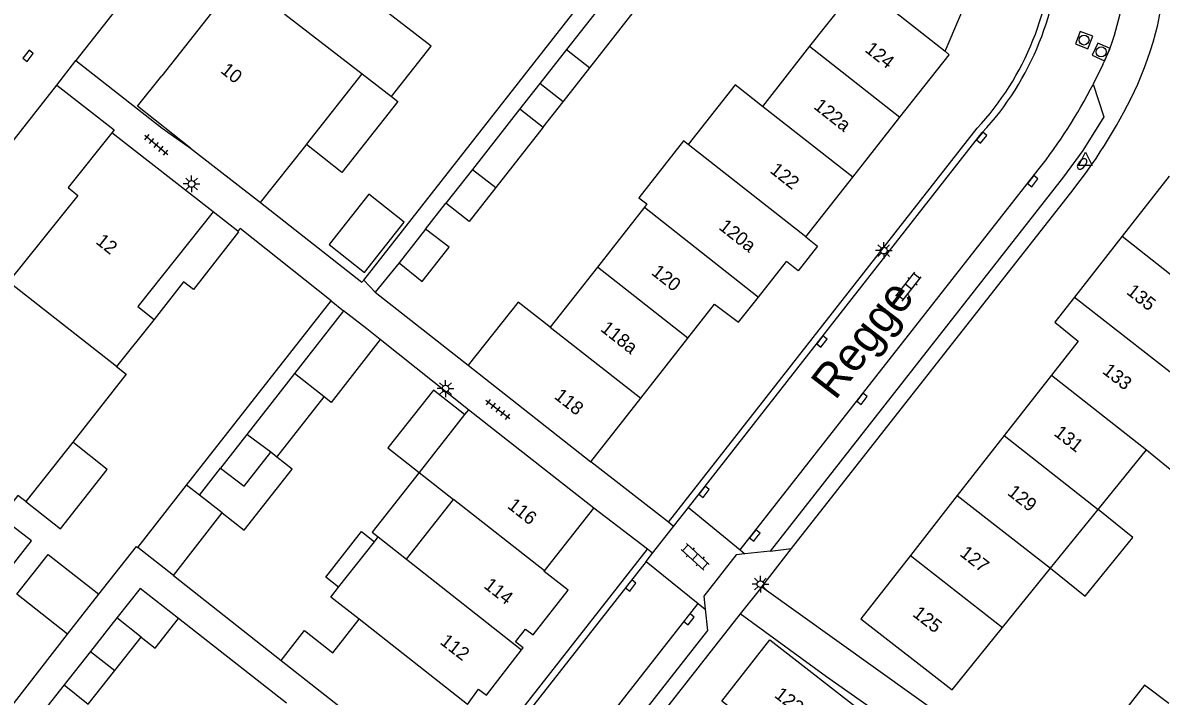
# Model space of a CAD drawing. Extents: x 131000 to 133013, y 393000 to 396501.
# Drawn here: x 131483.9 to 131569, y 395379.5 to 395429.8 of the extents above; entities that cross this region are included whole.
import ezdxf

# ---------------------------------------------------------------- set-up
doc = ezdxf.new("R2010")
doc.units = 0
for name, color, linetype in [('gg-afsc-erfafscheiding', 7, 'Continuous'), ('gg-afsc-muur', 7, 'Continuous'), ('gg-anno-huisnummerreeks BGT', 7, 'Continuous'), ('gg-anno-openbare ruimte label', 7, 'Continuous'), ('gg-bbg-bijgebouw', 7, 'Continuous'), ('gg-bbg-gedigitaliseerde bebouwing', 7, 'Continuous'), ('gg-bbg-gedigitaliseerde bijgebouw', 7, 'Continuous'), ('gg-bbg-hoofdgebouw', 7, 'Continuous'), ('gg-bbg-luifel en loopbrug', 7, 'Continuous'), ('gg-bbg-tussenscheiding', 7, 'Continuous'), ('gg-knt-verharding', 7, 'Continuous'), ('gg-knt-verharding nz', 7, 'Continuous'), ('gt-grn-weggrens', 7, 'Continuous'), ('gt-symb-brandkraan', 7, 'Continuous'), ('gt-symb-klinker verharding', 7, 'Continuous'), ('gt-symb-kolk', 7, 'Continuous'), ('gt-symb-lichtmast', 7, 'Continuous'), ('gt-symb-rioolschacht', 7, 'Continuous'), ('gt-symb-tegel verharding', 7, 'Continuous'), ('gt-symb-waterafsluiter', 7, 'Continuous')]:
    doc.layers.add(name, color=color, linetype=linetype)

# ---------------------------------------------------------------- blocks, each defined once
blk = doc.blocks.new('gt0-BR')
at = {"layer": 'gt-symb-brandkraan'}
for centre, radius, start, end in [((-0.244, 0), 0.206, 107.56694, 252.43307), ((0.599, -2.664), 3, 106.89205, 107.56694), ((0, -0.691), 0.938, 73.10799, 106.89205), ((-0.599, -2.664), 3, 72.43309, 73.10799), ((0.244, 0), 0.206, 287.56695, 72.43309), ((0.599, 2.664), 3, 252.43307, 253.10797), ((0, 0.691), 0.938, 253.10797, 286.89206), ((-0.599, 2.664), 3, 286.89206, 287.56695)]:
    blk.add_arc(centre, radius, start, end, dxfattribs=at)
blk = doc.blocks.new('gt0-WAFSL')
at = {"layer": 'gt-symb-waterafsluiter'}
for p, q in [((-0.5, -0.333), (0, 0.667)), ((0, 0.667), (0.5, -0.333)), ((0.5, -0.333), (-0.5, -0.333))]:
    blk.add_line(p, q, dxfattribs=at)
blk = doc.blocks.new('gt0-KOLK')
at = {"layer": 'gt-symb-kolk'}
blk.add_lwpolyline([(0, 0), (0.375, 0), (0.375, 0.4), (-0.375, 0.4), (-0.375, 0), (0, 0)], dxfattribs=at)
blk = doc.blocks.new('gt0-RS')
at = {"layer": 'gt-symb-rioolschacht'}
blk.add_lwpolyline([(-0.5, -0.5), (0.5, -0.5), (0.5, 0.5), (-0.5, 0.5)], close=True, dxfattribs=at)
blk.add_circle((0, 0), 0.375, dxfattribs=at)
blk = doc.blocks.new('gt0-LMAST')
at = {"layer": 'gt-symb-lichtmast'}
for p, q in [((-0.182, 0.173), (-0.447, 0.438)), ((-0.005, 0.246), (-0.005, 0.621)), ((0.172, 0.173), (0.437, 0.438)), ((-0.255, -0.004), (-0.63, -0.004)), ((-0.182, -0.181), (-0.447, -0.446)), ((-0.005, -0.254), (-0.005, -0.629)), ((0.437, -0.446), (0.172, -0.181)), ((0.245, -0.004), (0.62, -0.004))]:
    blk.add_line(p, q, dxfattribs=at)
blk.add_circle((-0.005, -0.004), 0.25, dxfattribs=at)
blk = doc.blocks.new('gt0-KL1')
at = {"layer": 'gt-symb-klinker verharding'}
for p, q in [((-1.15, 0.3), (1.15, 0.3)), ((-1, -0.3), (-1, 0.3)), ((-0.5, 0.3), (-0.5, 0.45)), ((0, -0.3), (0, 0.3)), ((0.5, 0.3), (0.5, 0.45)), ((1, -0.3), (1, 0.3)), ((-1.15, -0.3), (1.15, -0.3)), ((-0.5, -0.45), (-0.5, -0.3)), ((0.5, -0.45), (0.5, -0.3))]:
    blk.add_line(p, q, dxfattribs=at)
blk = doc.blocks.new('gt0-TEG1')
at = {"layer": 'gt-symb-tegel verharding'}
for p, q in [((-1.125, 0), (1.125, 0)), ((-0.9, -0.25), (-0.9, 0.25)), ((-0.45, -0.25), (-0.45, 0.25)), ((0, -0.25), (0, 0.25)), ((0.45, -0.25), (0.45, 0.25)), ((0.9, -0.25), (0.9, 0.25))]:
    blk.add_line(p, q, dxfattribs=at)

msp = doc.modelspace()

# ---------------------------------------------------------------- linework, layer by layer
at = {"layer": 'gg-afsc-erfafscheiding'}
for p, q in [((131513.97, 395414.4), (131515.494, 395416.339)), ((131511.99, 395411.87), (131510.205, 395409.671)), ((131496.11, 395395.24), (131506.908, 395409.036)), ((131495.129, 395388.489), (131503.17, 395382.129)), ((131539.099, 395387.646), (131562.98, 395370.55)), ((131503.572, 395378.931), (131495.492, 395385.274)), ((131475.12, 395368.67), (131487.213, 395384.093)), ((131547.368, 395378.495), (131543.948, 395380.915)), ((131486.95, 395380.3), (131485.382, 395378.302))]:
    msp.add_line(p, q, dxfattribs=at)
for points in [[(131509.345, 395410.589), (131532.926, 395440.694), (131532.987, 395469.027)], [(131489.553, 395387.078), (131492.355, 395390.652), (131492.46, 395390.57)]]:
    msp.add_lwpolyline(points, dxfattribs=at)
at = {"layer": 'gg-afsc-muur'}
for p, q in [((131510.205, 395409.671), (131517.165, 395404.217)), ((131517.172, 395400.889), (131510.578, 395406.142))]:
    msp.add_line(p, q, dxfattribs=at)
for points in [[(131501.63, 395416.39), (131509.215, 395410.424), (131509.345, 395410.589)], [(131506.908, 395409.036), (131500.117, 395414.452), (131499.943, 395414.237)]]:
    msp.add_lwpolyline(points, dxfattribs=at)
at = {"layer": 'gg-bbg-bijgebouw'}
msp.add_lwpolyline([(131510.578, 395406.142), (131509.589, 395406.93), (131507.842, 395408.291)], dxfattribs=at)
at = {"layer": 'gg-bbg-gedigitaliseerde bebouwing'}
for p, q in [((131542.68, 395428.07), (131539.152, 395423.581)), ((131505.078, 395420.715), (131509.242, 395426.021)), ((131509.242, 395426.021), (131511.42, 395424.32)), ((131501.63, 395416.39), (131505.05, 395420.68)), ((131505.05, 395420.68), (131505.078, 395420.715)), ((131530.33, 395416.04), (131526.812, 395411.548)), ((131526.812, 395411.548), (131523.29, 395407.05)), ((131493.671, 395407.639), (131490.871, 395404.112)), ((131517.172, 395400.889), (131516.881, 395400.518)), ((131516.881, 395400.518), (131513.489, 395396.202)), ((131487.593, 395398.448), (131484.1, 395394.01)), ((131564.252, 395393.427), (131567.853, 395397.879)), ((131513.489, 395396.202), (131516.063, 395394.179)), ((131512.552, 395389.71), (131516.063, 395394.179)), ((131560.689, 395389.023), (131564.252, 395393.427)), ((131507.464, 395387.605), (131510.143, 395391.013)), ((131510.143, 395391.013), (131510.429, 395391.378)), ((131510.429, 395391.378), (131512.552, 395389.71)), ((131557.103, 395384.589), (131560.689, 395389.023)), ((131553.33, 395379.923), (131557.103, 395384.589))]:
    msp.add_line(p, q, dxfattribs=at)
for points in [[(131511.42, 395424.32), (131514.38, 395428.07), (131509.28, 395432.04), (131514.48, 395438.69), (131506.916, 395444.545)], [(131546.87, 395432.4), (131546.38, 395432.78), (131542.68, 395428.07)], [(131539.152, 395423.581), (131537.107, 395425.187), (131533.599, 395420.721)], [(131533.599, 395420.721), (131533.244, 395420.998), (131529.915, 395416.747), (131530.515, 395416.277), (131530.33, 395416.04)], [(131498.083, 395415.693), (131492.456, 395408.604), (131493.671, 395407.639)], [(131523.29, 395407.05), (131520.882, 395408.943), (131517.165, 395404.217)], [(131490.871, 395404.112), (131491.6, 395403.54), (131487.593, 395398.448)], [(131567.853, 395397.879), (131570.179, 395395.998), (131573.956, 395400.669), (131569.82, 395403.96)], [(131484.1, 395394.01), (131483.495, 395394.482), (131482.217, 395392.859)], [(131477.791, 395386.205), (131479.584, 395384.795), (131484.509, 395391.07), (131482.217, 395392.859)], [(131509.014, 395385.208), (131506.89, 395386.874), (131507.464, 395387.605)], [(131503.17, 395382.129), (131504.928, 395384.371), (131507.05, 395382.707), (131509.014, 395385.208)]]:
    msp.add_lwpolyline(points, dxfattribs=at)
at = {"layer": 'gg-bbg-gedigitaliseerde bijgebouw'}
for p, q in [((131528.022, 395432.318), (131524.51, 395427.838)), ((131526.24, 395426.456), (131529.761, 395430.947)), ((131524.51, 395427.838), (131522.506, 395425.282)), ((131524.248, 395423.916), (131526.24, 395426.456)), ((131524.248, 395423.916), (131522.506, 395425.282)), ((131521.018, 395423.384), (131517.467, 395418.855)), ((131521.018, 395423.384), (131522.769, 395422.03)), ((131522.769, 395422.03), (131519.218, 395417.501)), ((131517.467, 395418.855), (131515.494, 395416.339)), ((131513.97, 395414.4), (131511.99, 395411.87)), ((131507.842, 395408.291), (131504.176, 395403.591)), ((131504.176, 395403.591), (131500.621, 395399.039)), ((131502.852, 395397.344), (131506.393, 395401.847)), ((131500.621, 395399.039), (131498.65, 395396.52)), ((131502.852, 395397.344), (131502.399, 395397.701)), ((131492.46, 395390.57), (131496.11, 395395.24)), ((131497.066, 395394.495), (131496.11, 395395.24)), ((131498.773, 395393.164), (131497.066, 395394.495)), ((131495.129, 395388.489), (131498.773, 395393.164)), ((131495.129, 395388.489), (131492.46, 395390.57)), ((131490.9, 395385.32), (131488.925, 395382.81)), ((131492.71, 395383.88), (131490.9, 395385.32)), ((131490.73, 395381.375), (131492.71, 395383.88)), ((131488.925, 395382.81), (131486.95, 395380.3))]:
    msp.add_line(p, q, dxfattribs=at)
for points in [[(131519.218, 395417.501), (131517.236, 395414.973), (131515.494, 395416.339)], [(131506.764, 395413.237), (131509.409, 395411.156), (131512.377, 395414.928), (131509.732, 395417.01), (131506.764, 395413.237)], [(131511.99, 395411.87), (131513.72, 395410.49), (131515.73, 395413.05), (131513.97, 395414.4)], [(131510.578, 395406.142), (131506.912, 395401.439), (131506.393, 395401.847)], [(131498.65, 395396.52), (131500.41, 395395.17), (131502.399, 395397.701)], [(131486.95, 395380.3), (131488.75, 395378.87), (131490.73, 395381.375)], [(131569.52, 395378.9), (131567.71, 395380.29), (131565.735, 395377.775)]]:
    msp.add_lwpolyline(points, dxfattribs=at)
at = {"layer": 'gg-bbg-hoofdgebouw'}
for p, q in [((131545.907, 395418.286), (131549.431, 395422.772)), ((131498.083, 395415.693), (131490.527, 395421.607)), ((131496.407, 395420.463), (131501.63, 395416.39)), ((131542.39, 395413.811), (131545.907, 395418.286)), ((131569.562, 395418.348), (131566.047, 395413.869)), ((131566.047, 395413.869), (131562.476, 395409.316)), ((131538.861, 395409.318), (131540.941, 395411.966)), ((131530.063, 395401.758), (131533.573, 395406.232)), ((131517.165, 395404.217), (131526.33, 395397.001)), ((131560.75, 395403.466), (131557.225, 395398.955)), ((131526.33, 395397.001), (131530.063, 395401.758)), ((131519.746, 395398.866), (131517.172, 395400.889)), ((131526.544, 395393.523), (131519.746, 395398.866)), ((131557.225, 395398.955), (131553.718, 395394.467)), ((131553.718, 395394.467), (131550.209, 395389.976)), ((131522.861, 395388.835), (131526.544, 395393.523)), ((131522.831, 395388.797), (131522.861, 395388.835)), ((131503.17, 395382.129), (131513.901, 395373.715))]:
    msp.add_line(p, q, dxfattribs=at)
for points in [[(131503.445, 395430.481), (131500.016, 395433.186), (131494.248, 395425.851)], [(131552.81, 395427.704), (131555.076, 395433.051), (131555.463, 395433.05)], [(131549.431, 395422.772), (131553.101, 395427.443), (131552.81, 395427.704)], [(131496.407, 395420.463), (131492.448, 395423.594), (131494.248, 395425.851)], [(131490.527, 395421.607), (131487.243, 395417.52), (131487.968, 395416.919), (131482.797, 395410.444)], [(131542.39, 395413.811), (131543.264, 395413.124), (131541.814, 395411.28), (131540.941, 395411.966)], [(131533.573, 395406.232), (131535.566, 395408.772), (131537.373, 395407.424), (131538.861, 395409.318)], [(131562.476, 395409.316), (131561.002, 395407.438), (131562.75, 395406.026), (131560.75, 395403.466)], [(131550.209, 395389.976), (131546.514, 395385.249), (131553.33, 395379.923)], [(131521.145, 395382.923), (131521.262, 395383.074), (131520.693, 395383.515), (131521.435, 395384.471), (131522.017, 395384.042), (131524.624, 395387.381), (131522.831, 395388.797)], [(131538.636, 395377.111), (131536.114, 395379.081), (131539.704, 395383.678), (131547.002, 395377.979)], [(131517.098, 395378.838), (131517.918, 395379.99), (131518.514, 395379.533), (131521.145, 395382.923)]]:
    msp.add_lwpolyline(points, dxfattribs=at)
at = {"layer": 'gg-bbg-luifel en loopbrug'}
for p, q in [((131522.506, 395425.282), (131521.018, 395423.384)), ((131522.769, 395422.03), (131524.248, 395423.916)), ((131499.943, 395414.237), (131498.083, 395415.693)), ((131497.066, 395394.495), (131498.65, 395396.52)), ((131487.213, 395384.093), (131489.553, 395387.078))]:
    msp.add_line(p, q, dxfattribs=at)
for points in [[(131511.42, 395424.32), (131511.894, 395423.947), (131507.716, 395418.639), (131505.078, 395420.715)], [(131499.943, 395414.237), (131499.989, 395414.201), (131496.61, 395409.884), (131495.877, 395410.457), (131493.671, 395407.639)], [(131516.881, 395400.518), (131514.552, 395402.35), (131511.158, 395398.035), (131513.489, 395396.202)], [(131484.1, 395394.01), (131486.673, 395391.985), (131490.166, 395396.424), (131487.593, 395398.448)], [(131498.773, 395393.164), (131500.418, 395391.87), (131504.009, 395396.435), (131502.852, 395397.344)], [(131513.489, 395396.202), (131509.976, 395391.735), (131510.429, 395391.378)], [(131560.689, 395389.023), (131563.275, 395386.93), (131566.838, 395391.334), (131564.252, 395393.427)], [(131507.464, 395387.605), (131506.504, 395388.36), (131509.184, 395391.768), (131510.143, 395391.013)], [(131487.213, 395384.093), (131483.408, 395387.088), (131485.754, 395390.069), (131489.553, 395387.078)], [(131495.492, 395385.274), (131492.627, 395387.523), (131490.9, 395385.32)], [(131492.71, 395383.88), (131493.751, 395383.061), (131495.492, 395385.274)]]:
    msp.add_lwpolyline(points, dxfattribs=at)
at = {"layer": 'gg-bbg-tussenscheiding'}
for p, q in [((131546.87, 395432.4), (131552.81, 395427.704)), ((131503.445, 395430.481), (131509.242, 395426.021)), ((131524.51, 395427.838), (131526.24, 395426.456)), ((131542.68, 395428.07), (131549.431, 395422.772)), ((131545.907, 395418.286), (131539.152, 395423.581)), ((131542.39, 395413.811), (131533.599, 395420.721)), ((131517.467, 395418.855), (131519.218, 395417.501)), ((131530.33, 395416.04), (131538.861, 395409.318)), ((131566.047, 395413.869), (131573.165, 395408.248)), ((131533.573, 395406.232), (131526.812, 395411.548)), ((131490.871, 395404.112), (131482.797, 395410.444)), ((131523.29, 395407.05), (131530.063, 395401.758)), ((131506.393, 395401.847), (131504.176, 395403.591)), ((131560.75, 395403.466), (131567.853, 395397.879)), ((131502.399, 395397.701), (131500.621, 395399.039)), ((131557.225, 395398.955), (131564.252, 395393.427)), ((131522.861, 395388.835), (131516.063, 395394.179)), ((131553.718, 395394.467), (131560.689, 395389.023)), ((131550.209, 395389.976), (131557.103, 395384.589)), ((131512.552, 395389.71), (131521.145, 395382.923)), ((131517.098, 395378.838), (131509.014, 395385.208)), ((131488.925, 395382.81), (131490.73, 395381.375))]:
    msp.add_line(p, q, dxfattribs=at)
msp.add_lwpolyline([(131562.476, 395409.316), (131569.624, 395403.709), (131569.82, 395403.96)], dxfattribs=at)
at = {"layer": 'gg-knt-verharding'}
for p, q in [((131493.612, 395434.373), (131487.833, 395427.002)), ((131486.399, 395425.159), (131487.833, 395427.002)), ((131564.605, 395426.711), (131563.877, 395425.227)), ((131474.593, 395410.148), (131486.399, 395425.159)), ((131532.121, 395392.468), (131555.203, 395421.936)), ((131533.624, 395393.575), (131555.585, 395421.612)), ((131541.334, 395390.496), (131562.385, 395417.342)), ((131509.345, 395410.589), (131510.205, 395409.671)), ((131506.908, 395409.036), (131507.842, 395408.291)), ((131532.121, 395392.468), (131526.33, 395397.001)), ((131530.56, 395390.45), (131526.544, 395393.523)), ((131532.515, 395392.16), (131533.624, 395393.575)), ((131533.624, 395393.575), (131537.481, 395390.399)), ((131532.515, 395392.16), (131532.121, 395392.468)), ((131530.945, 395390.156), (131532.515, 395392.16)), ((131516.033, 395371.916), (131530.56, 395390.45)), ((131530.462, 395389.54), (131530.945, 395390.156)), ((131530.945, 395390.156), (131530.56, 395390.45)), ((131537.481, 395390.399), (131537.836, 395390.107)), ((131539.719, 395390.317), (131537.836, 395390.107)), ((131539.099, 395387.646), (131541.334, 395390.496)), ((131530.462, 395389.54), (131507.404, 395360.151)), ((131530.462, 395389.54), (131534.346, 395386.4)), ((131534.346, 395386.4), (131534.873, 395385.974)), ((131537.483, 395385.626), (131511.154, 395352.083)), ((131543.948, 395380.915), (131537.483, 395385.626))]:
    msp.add_line(p, q, dxfattribs=at)
for points in [[(131487.833, 395427.002), (131494.269, 395421.96), (131496.407, 395420.463)], [(131486.399, 395425.159), (131490.695, 395421.816), (131490.527, 395421.607)], [(131563.877, 395425.227), (131564.676, 395422.791), (131563.108, 395420.269), (131561.654, 395418.313), (131539.719, 395390.317)], [(131537.836, 395390.107), (131537.196, 395390.036), (131534.764, 395386.934), (131534.873, 395385.974)], [(131534.873, 395385.974), (131535.054, 395384.379), (131514.103, 395357.674), (131511.536, 395357.312)]]:
    msp.add_lwpolyline(points, dxfattribs=at)
for centre, radius, start, end in [((131539.549, 395436.475), 21.364, 317.11464, 359.16316), ((131539.542, 395436.477), 21.871, 317.1822, 359.17154), ((131543.359, 395435.711), 26.046, 336.27603, 359.91845), ((131549.472, 395433.9), 16.754, 334.58947, 355.99837), ((131531.165, 395441.827), 39.677, 321.89395, 335.27512)]:
    msp.add_arc(centre, radius, start, end, dxfattribs=at)
at = {"layer": 'gg-knt-verharding nz'}
for p, q in [((131537.481, 395390.399), (131559.772, 395418.827)), ((131511.536, 395357.312), (131534.346, 395386.4))]:
    msp.add_line(p, q, dxfattribs=at)
msp.add_arc((131528.087, 395443.666), 40.261, 321.9053, 332.74197, dxfattribs=at)
at = {"layer": 'gt-grn-weggrens'}
for p, q in [((131539.719, 395390.317), (131541.334, 395390.496)), ((131539.099, 395387.646), (131537.483, 395385.626))]:
    msp.add_line(p, q, dxfattribs=at)

# ---------------------------------------------------------------- block references
at = {"layer": 'gt-symb-brandkraan', "rotation": 51.41174435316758}
msp.add_blockref('gt0-BR', (131563.045, 395419.266), dxfattribs=at)
at = {"layer": 'gt-symb-klinker verharding'}
for p, rotation in [((131550.06, 395410.095), 51.94903161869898), ((131534.125, 395389.877), 137.47195594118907)]:
    msp.add_blockref('gt0-KL1', p, dxfattribs=dict(at, rotation=rotation))
at = {"layer": 'gt-symb-kolk'}
for p, rotation in [((131484.419, 395427.235), 52.19034788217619), ((131555.383, 395421.361), -128.5434627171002), ((131559.518, 395417.856), 51.90391463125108), ((131543.443, 395406.111), -127.97050166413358), ((131546.44, 395401.826), -127.60353699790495), ((131534.949, 395394.623), 51.90391463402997), ((131538.743, 395391.361), 51.90391462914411), ((131529.149, 395387.866), -127.60353699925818), ((131533.508, 395385.333), -128.38245733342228)]:
    msp.add_blockref('gt0-KOLK', p, dxfattribs=dict(at, rotation=rotation))
at = {"layer": 'gt-symb-lichtmast'}
for p in [(131496.487, 395417.778), (131548.223, 395412.794), (131515.468, 395402.466), (131539.003, 395387.848)]:
    msp.add_blockref('gt0-LMAST', p, dxfattribs=at)
at = {"layer": 'gt-symb-rioolschacht'}
for p, rotation in [((131563.193, 395428.54), 69.08179501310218), ((131564.473, 395427.654), 65.79315601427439)]:
    msp.add_blockref('gt0-RS', p, dxfattribs=dict(at, rotation=rotation))
at = {"layer": 'gt-symb-tegel verharding'}
for p, rotation in [((131493.845, 395420.692), -40.01095772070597), ((131519.37, 395400.9), 142.27073011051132)]:
    msp.add_blockref('gt0-TEG1', p, dxfattribs=dict(at, rotation=rotation))
at = {"layer": 'gt-symb-waterafsluiter'}
msp.add_blockref('gt0-WAFSL', (131563.305, 395419.489), dxfattribs=at)

# ---------------------------------------------------------------- texts
at = {"layer": 'gg-anno-huisnummerreeks BGT'}
for s, rotation, p in [('124', 321.8, (131546.748, 395427.718)), ('10', 321.8, (131498.584, 395426.15)), ('122a', 321.8, (131542.916, 395423.469)), ('122', 321.8, (131539.645, 395418.679)), ('120a', 321.8, (131535.825, 395414.444)), ('12', 321.4, (131489.257, 395413.367)), ('120', 321.9, (131530.789, 395411.05)), ('135', 321.9, (131566.301, 395409.599)), ('118a', 321.9, (131526.983, 395406.829)), ('133', 322, (131564.502, 395403.665)), ('118', 321.9, (131523.519, 395401.785)), ('131', 322, (131560.873, 395399.02)), ('129', 322, (131557.398, 395394.573)), ('116', 321.8, (131520.026, 395393.589)), ('127', 322, (131553.837, 395390.015)), ('114', 322, (131518.254, 395387.616)), ('125', 322, (131550.309, 395385.501)), ('112', 322.2, (131514.989, 395383.416)), ('123', 322, (131539.984, 395379.431))]:
    msp.add_text(s, height=1, rotation=rotation, dxfattribs=at).set_placement(p)
at = {"layer": 'gg-anno-openbare ruimte label'}
msp.add_text('Regge', height=2.5, rotation=52.4, dxfattribs=at).set_placement((131544.591, 395401.534))

doc.saveas('drawing.dxf')
